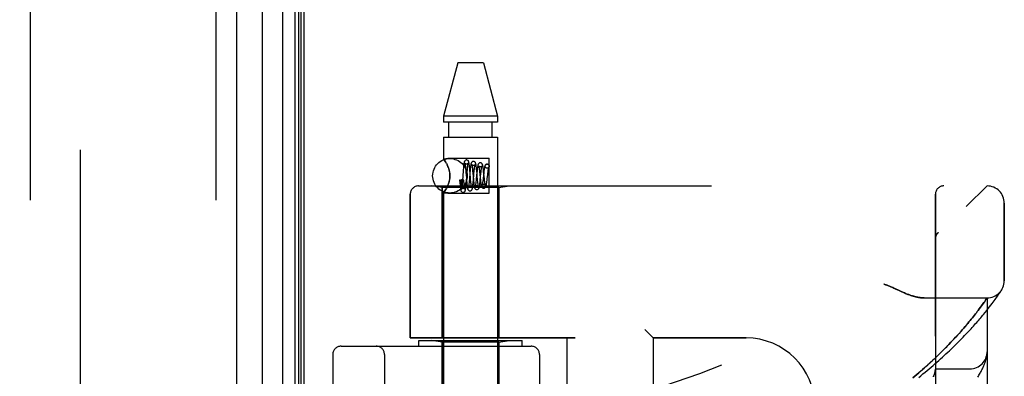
# Model space of a CAD drawing. Header units: inches. Extents: x 0 to 193, y 0 to 125.
# Tile 274 of 278: x 100.04 to 103.62, y 86.95 to 88.24. Entities that reach past the tile are written whole.
import ezdxf

# ---------------------------------------------------------------- set-up
doc = ezdxf.new("R2010")
doc.units = ezdxf.units.IN
doc.header["$LTSCALE"] = 10.635988
doc.header["$MEASUREMENT"] = 0
doc.linetypes.add('HIDDEN', pattern=[0.2, 0.1, -0.1])
doc.layers.get('0').update_dxf_attribs({"linetype": 'CONTINUOUS'})
for name, color, linetype in [('DEFAULT_2', 8, 'HIDDEN'), ('DIMENSIONS', 7, 'CONTINUOUS'), ('LEFTHAND_DOOR_ASSEMBLY', 7, 'CONTINUOUS'), ('RIGHTHAND_DOOR_ASSEMBLY', 7, 'CONTINUOUS')]:
    doc.layers.add(name, color=color, linetype=linetype)
doc.styles.get("Standard").update_dxf_attribs({"font": 'arial.ttf'})
doc.dimstyles.new('DIMSTYLE_1', dxfattribs={"dimtxt": 0.853154, "dimasz": 1.137539, "dimexe": 0.09, "dimexo": 0.07, "dimgap": 0.0375, "dimtad": 0, "dimtih": 1, "dimtoh": 1, "dimzin": 4, "dimdsep": 46, "dimtxsty": 'Standard', "dimblk": '_FILLED', "dimblk1": '_FILLED', "dimblk2": '_FILLED', "dimcen": 0.09, "dimadec": 3, "dimazin": 1, "dimtfac": 1, "dimtdec": 3, "dimtofl": 0, "dimtmove": 0, "dimatfit": 3, "dimldrblk": '_FILLED', "dimfxl": 0, "dimtolj": 1, "dimtzin": 4, "dimarcsym": 0})

# ---------------------------------------------------------------- blocks, each defined once
blk = doc.blocks.new('_FILLED')
at = {"color": 0, "linetype": 'ByBlock'}
blk.add_solid([(0, 0), (-1, 0.2), (-1, -0.2)], dxfattribs=at)
blk = doc.blocks.new('*D12')
at = {"layer": 'DIMENSIONS', "color": 2, "linetype": 'Continuous'}
for p, q in [((100.3818, 91.1657), (95.7712, 91.1657)), ((96.795, 91.1657), (96.795, 62.0188)), ((96.795, 31.1657), (96.795, 60.3125)), ((100.3928, 31.1657), (95.7712, 31.1657))]:
    blk.add_line(p, q, dxfattribs=at)
at = {"layer": 'DIMENSIONS', "color": 2, "linetype": 'Continuous', "xscale": 1.1375387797, "yscale": 1.1375387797, "zscale": 1.1375387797}
for p, rotation in [((96.795, 91.1657), 90), ((96.795, 31.1657), 270)]:
    blk.add_blockref('_FILLED', p, dxfattribs=dict(at, rotation=rotation))
at = {"layer": 'DIMENSIONS', "color": 2, "linetype": 'Continuous', "insert": (96.795, 61.5922), "char_height": 0.85315, "width": 2.981282, "attachment_point": 2, "line_spacing_factor": 0.9}
blk.add_mtext('60.00', dxfattribs=at)

msp = doc.modelspace()

# ---------------------------------------------------------------- linework, layer by layer
at = {"color": 3, "linetype": 'Continuous'}
msp.add_line((101.0741, 31.2697), (101.0741, 91.0617), dxfattribs=at)
at = {"layer": 'DEFAULT_2', "color": 8, "linetype": 'HIDDEN'}
msp.add_line((100.2616, 89.9001), (100.2616, 32.4312), dxfattribs=at)
at = {"layer": 'LEFTHAND_DOOR_ASSEMBLY', "color": 8, "linetype": 'HIDDEN'}
for p, q in [((100.0791, 90.7807), (100.0791, 31.5507)), ((100.7541, 90.7807), (100.7541, 31.5507)), ((101.4893, 87.6419), (103.5531, 87.6419)), ((101.5751, 87.6366), (101.5376, 87.6419)), ((101.5751, 87.6366), (101.5751, 87.0907)), ((101.7811, 87.6366), (101.5751, 87.6366)), ((101.7811, 87.6366), (101.8186, 87.6419)), ((101.7811, 87.6366), (101.7811, 87.0907)), ((101.4593, 87.6119), (101.4593, 87.0907)), ((103.3656, 84.9694), (103.3656, 87.6119)), ((103.6156, 87.2982), (103.6156, 87.5794)), ((103.3759, 87.4732), (103.3757, 87.4731)), ((103.3656, 87.4508), (103.3656, 87.4506)), ((103.2311, 87.2637), (103.2393, 87.26)), ((103.588, 87.2382), (103.5906, 87.2419)), ((103.5906, 87.2419), (103.5929, 87.2453)), ((103.5929, 87.2453), (103.595, 87.2484)), ((103.595, 87.2484), (103.5978, 87.2525)), ((103.5978, 87.2525), (103.6001, 87.2559)), ((103.6001, 87.2559), (103.602, 87.2587)), ((103.602, 87.2587), (103.6038, 87.2616)), ((103.6038, 87.2616), (103.6058, 87.2646)), ((103.6055, 87.2642), (103.6052, 87.2637)), ((103.6055, 87.2642), (103.6058, 87.2646)), ((103.3251, 87.2357), (103.5531, 87.2357)), ((103.5291, 87.2018), (103.5329, 87.207)), ((103.5329, 87.207), (103.5353, 87.2103)), ((103.5353, 87.2103), (103.5387, 87.215)), ((103.5387, 87.215), (103.5418, 87.2194)), ((103.5418, 87.2194), (103.5446, 87.2233)), ((103.5446, 87.2233), (103.5477, 87.2278)), ((103.5477, 87.2278), (103.5531, 87.2357)), ((103.5531, 85.3457), (103.5531, 87.2357)), ((103.562, 87.2032), (103.5667, 87.2092)), ((103.5667, 87.2092), (103.571, 87.2149)), ((103.571, 87.2149), (103.5749, 87.2202)), ((103.5749, 87.2202), (103.5786, 87.2252)), ((103.5786, 87.2252), (103.582, 87.2299)), ((103.582, 87.2299), (103.5851, 87.2342)), ((103.5851, 87.2342), (103.588, 87.2382)), ((103.5036, 87.1686), (103.5073, 87.1732)), ((103.5073, 87.1732), (103.5108, 87.1777)), ((103.5108, 87.1777), (103.5142, 87.1821)), ((103.5142, 87.1821), (103.5174, 87.1863)), ((103.5174, 87.1863), (103.5205, 87.1904)), ((103.5205, 87.1904), (103.5249, 87.1962)), ((103.5249, 87.1962), (103.5291, 87.2018)), ((103.546, 87.183), (103.5517, 87.1901)), ((103.5517, 87.1901), (103.5571, 87.1968)), ((103.5571, 87.1968), (103.562, 87.2032)), ((103.4732, 87.1317), (103.4781, 87.1375)), ((103.4781, 87.1375), (103.4828, 87.1431)), ((103.4828, 87.1431), (103.4873, 87.1485)), ((103.4873, 87.1485), (103.4917, 87.1538)), ((103.4917, 87.1538), (103.4958, 87.1589)), ((103.4958, 87.1589), (103.4998, 87.1638)), ((103.4998, 87.1638), (103.5036, 87.1686)), ((102.3106, 87.1207), (102.3406, 87.0907)), ((103.4389, 87.0931), (103.4453, 87.1001)), ((103.4453, 87.1001), (103.4514, 87.1068)), ((103.4514, 87.1068), (103.4572, 87.1133)), ((103.4572, 87.1133), (103.4627, 87.1196)), ((103.4627, 87.1196), (103.4681, 87.1258)), ((103.4681, 87.1258), (103.4732, 87.1317)), ((102.0581, 87.0907), (101.4593, 87.0907)), ((101.4906, 87.0607), (101.4906, 87.0807)), ((101.4906, 87.0807), (101.8656, 87.0807)), ((101.5751, 87.0754), (101.5376, 87.0807)), ((101.5751, 86.3737), (101.5751, 87.0754)), ((101.7811, 87.0754), (101.5751, 87.0754)), ((101.7811, 87.0754), (101.8186, 87.0807)), ((101.7811, 85.5059), (101.7811, 87.0754)), ((101.8656, 87.0607), (101.8656, 87.0807)), ((102.0281, 87.0907), (102.0281, 85.4907)), ((102.3406, 87.0907), (102.3406, 85.4907)), ((102.6781, 87.0907), (102.3406, 87.0907)), ((103.4217, 87.0748), (103.4288, 87.0823)), ((101.1781, 87.0307), (101.1781, 85.5507)), ((101.2081, 87.0607), (101.8981, 87.0607)), ((101.3656, 85.5507), (101.3656, 87.0307)), ((101.9281, 87.0307), (101.9281, 85.5507)), ((103.5521, 87.0272), (103.5522, 87.0279)), ((103.5522, 87.0279), (103.5523, 87.0287)), ((103.5523, 87.0287), (103.5524, 87.0294)), ((103.5524, 87.0294), (103.5525, 87.0301)), ((103.5525, 87.0307), (103.5526, 87.0314)), ((103.5525, 87.0301), (103.5525, 87.0307)), ((103.5526, 87.0314), (103.5527, 87.0321)), ((103.5527, 87.0321), (103.5528, 87.0328)), ((103.5528, 87.0334), (103.5529, 87.0341)), ((103.5528, 87.0328), (103.5528, 87.0334)), ((103.5529, 87.0348), (103.553, 87.0355)), ((103.5529, 87.0341), (103.5529, 87.0348)), ((103.3656, 86.9782), (103.4906, 86.9782))]:
    msp.add_line(p, q, dxfattribs=at)
for points in [[(103.3676, 87.4615), (103.3674, 87.4609), (103.3672, 87.4604), (103.367, 87.4598), (103.3668, 87.4592), (103.3667, 87.4586), (103.3665, 87.458), (103.3664, 87.4574), (103.3662, 87.4568), (103.3661, 87.4562), (103.366, 87.4556), (103.3659, 87.455), (103.3658, 87.4543), (103.3657, 87.4537), (103.3657, 87.4531), (103.3656, 87.4525), (103.3656, 87.4518), (103.3656, 87.4512), (103.3656, 87.4508)], [(103.3718, 87.4689), (103.3714, 87.4684), (103.3711, 87.4679), (103.3707, 87.4674), (103.3704, 87.4669), (103.3701, 87.4664), (103.3698, 87.4659), (103.3695, 87.4654), (103.3692, 87.4648), (103.3689, 87.4643), (103.3686, 87.4637), (103.3684, 87.4632), (103.3681, 87.4626), (103.3679, 87.4621), (103.3676, 87.4615)], [(103.3718, 87.4689), (103.372, 87.4691), (103.3721, 87.4693), (103.3723, 87.4696), (103.3725, 87.4698), (103.3727, 87.47), (103.3729, 87.4702), (103.3731, 87.4704), (103.3733, 87.4707), (103.3735, 87.4709), (103.3737, 87.4711), (103.3739, 87.4713), (103.3741, 87.4715), (103.3743, 87.4718), (103.3745, 87.472), (103.3747, 87.4722), (103.375, 87.4724), (103.3752, 87.4726), (103.3754, 87.4728), (103.3756, 87.473), (103.3759, 87.4732)], [(103.1781, 87.2857), (103.1801, 87.2851), (103.1822, 87.2844), (103.1843, 87.2838), (103.1864, 87.283), (103.1886, 87.2823), (103.1909, 87.2815), (103.1932, 87.2806), (103.1957, 87.2796), (103.1984, 87.2786), (103.2012, 87.2774), (103.2041, 87.2761), (103.2073, 87.2747), (103.2107, 87.2732), (103.2144, 87.2715)], [(103.2144, 87.2715), (103.2224, 87.2678), (103.2311, 87.2637)], [(103.2393, 87.26), (103.2431, 87.2583), (103.2467, 87.2566), (103.2502, 87.2551), (103.2536, 87.2537), (103.2568, 87.2523), (103.2599, 87.251), (103.263, 87.2498), (103.2659, 87.2487), (103.2687, 87.2476), (103.2715, 87.2466), (103.2742, 87.2457), (103.2768, 87.2448), (103.2794, 87.2439), (103.2819, 87.2431), (103.2843, 87.2424), (103.2867, 87.2417), (103.289, 87.2411), (103.2913, 87.2405), (103.2935, 87.2399), (103.2957, 87.2394), (103.2978, 87.2389), (103.2999, 87.2384), (103.3019, 87.238), (103.3039, 87.2377), (103.3059, 87.2373), (103.3078, 87.237), (103.3097, 87.2367), (103.3115, 87.2365), (103.3133, 87.2363), (103.3151, 87.2361), (103.3168, 87.236), (103.3186, 87.2359), (103.3202, 87.2358), (103.3219, 87.2357), (103.3235, 87.2357), (103.3251, 87.2357)], [(103.3049, 86.9473), (103.3126, 86.9536), (103.3202, 86.9598), (103.3278, 86.966), (103.3352, 86.9722), (103.3426, 86.9784), (103.3498, 86.9845), (103.3569, 86.9907), (103.364, 86.9968), (103.3709, 87.0028), (103.3777, 87.0088), (103.3844, 87.0148), (103.391, 87.0208), (103.3975, 87.0267), (103.4039, 87.0326), (103.4101, 87.0384), (103.4163, 87.0442), (103.4223, 87.0499), (103.4282, 87.0556), (103.4341, 87.0613), (103.4398, 87.0668), (103.4453, 87.0724), (103.4508, 87.0778), (103.4562, 87.0832), (103.4614, 87.0885), (103.4665, 87.0938), (103.4715, 87.099), (103.4764, 87.1041), (103.4812, 87.1092), (103.4859, 87.1142), (103.4905, 87.1191), (103.4949, 87.1239), (103.4993, 87.1287), (103.5035, 87.1333), (103.5076, 87.1379), (103.5116, 87.1425), (103.5155, 87.1469), (103.5193, 87.1512), (103.523, 87.1555), (103.5266, 87.1597), (103.5301, 87.1638), (103.5335, 87.1678), (103.5368, 87.1718), (103.54, 87.1756), (103.546, 87.183)], [(103.2835, 86.9457), (103.2907, 86.9517), (103.2979, 86.9578), (103.3049, 86.9638), (103.3117, 86.9698), (103.3184, 86.9757), (103.325, 86.9814), (103.3313, 86.9871), (103.3375, 86.9927), (103.3434, 86.9981), (103.3492, 87.0034), (103.3548, 87.0086), (103.3602, 87.0136), (103.3654, 87.0186), (103.3705, 87.0234), (103.3754, 87.0282), (103.3802, 87.0328), (103.3849, 87.0374), (103.3894, 87.0419), (103.3939, 87.0463), (103.3982, 87.0506), (103.4023, 87.0548), (103.4064, 87.0589), (103.4104, 87.063), (103.4142, 87.067), (103.4217, 87.0748)], [(103.4288, 87.0823), (103.4323, 87.086), (103.4389, 87.0931)], [(103.5193, 86.9487), (103.5215, 86.9522), (103.5236, 86.9557), (103.5257, 86.9591), (103.5276, 86.9624), (103.5294, 86.9657), (103.5312, 86.9689), (103.5329, 86.9721), (103.5345, 86.9752), (103.5361, 86.9783), (103.5376, 86.9813), (103.539, 86.9844), (103.5403, 86.9874), (103.5416, 86.9903), (103.5428, 86.9933), (103.5439, 86.9962), (103.545, 86.9991), (103.546, 87.0021), (103.547, 87.005), (103.5479, 87.0078), (103.5487, 87.0107), (103.5495, 87.0136), (103.5501, 87.0164), (103.5507, 87.0192), (103.5513, 87.0219), (103.5517, 87.0246), (103.5521, 87.0272)], [(103.553, 87.0355), (103.553, 87.0359), (103.553, 87.0363), (103.553, 87.0366), (103.553, 87.037), (103.553, 87.0374), (103.5531, 87.0377), (103.5531, 87.0381), (103.5531, 87.0385), (103.5531, 87.0388), (103.5531, 87.0392), (103.5531, 87.0396), (103.5531, 87.0399)], [(103.3654, 86.9741), (103.3652, 86.9723), (103.3649, 86.9705), (103.3645, 86.9687), (103.3641, 86.9668), (103.3636, 86.9648), (103.3631, 86.9629), (103.3624, 86.9608), (103.3617, 86.9587), (103.3609, 86.9566), (103.36, 86.9544), (103.3591, 86.9521), (103.3581, 86.9498)], [(103.3656, 86.9772), (103.3656, 86.9769), (103.3656, 86.9766), (103.3656, 86.9762), (103.3655, 86.9759), (103.3655, 86.9755), (103.3655, 86.9751), (103.3654, 86.9746), (103.3654, 86.9741)]]:
    msp.add_lwpolyline(points, dxfattribs=at)
for centre, radius, start, end in [((101.4893, 87.6119), 0.03, 90, 180), ((101.5531, 89.5658), 2.7751, 270, 316.1116), ((103.3956, 87.6119), 0.03, 90, 180), ((103.5531, 87.5794), 0.0625, 0, 90), ((103.5531, 87.2982), 0.0625, 270, 360), ((102.6781, 86.8407), 0.25, 0, 90), ((101.2081, 87.0307), 0.03, 90, 180), ((101.3356, 87.0307), 0.03, 0, 90), ((101.8981, 87.0307), 0.03, 0, 90), ((103.4906, 87.0407), 0.0625, 270, 360)]:
    msp.add_arc(centre, radius, start, end, dxfattribs=at)
at = {"layer": 'RIGHTHAND_DOOR_ASSEMBLY', "color": 7, "linetype": 'Continuous'}
for p, q in [((100.9964, 31.5003), (100.9964, 90.831)), ((101.0398, 90.8221), (101.0398, 31.5092)), ((100.9212, 90.8026), (100.9212, 31.5287)), ((101.0534, 90.8153), (101.0534, 31.516)), ((101.0622, 90.813), (101.0622, 31.5184))]:
    msp.add_line(p, q, dxfattribs=at)
at = {"layer": 'RIGHTHAND_DOOR_ASSEMBLY', "color": 8, "linetype": 'HIDDEN'}
for p, q in [((100.0791, 90.7807), (100.0791, 31.5507)), ((100.7541, 90.7807), (100.7541, 31.5507)), ((101.6316, 88.0887), (101.5801, 87.8946)), ((101.7246, 88.0887), (101.6316, 88.0887)), ((101.7246, 88.0887), (101.7761, 87.8946)), ((101.5801, 87.8946), (101.5801, 87.8737)), ((101.7761, 87.8946), (101.5801, 87.8946)), ((101.7761, 87.8946), (101.7761, 87.8737)), ((101.7761, 87.8737), (101.5801, 87.8737)), ((101.5996, 87.8187), (101.5996, 87.8737)), ((101.7566, 87.8187), (101.7566, 87.8737)), ((101.5801, 87.8187), (101.5801, 87.7401)), ((101.5801, 87.8187), (101.7761, 87.8187)), ((101.7761, 87.8187), (101.7761, 84.9707)), ((101.5801, 87.7401), (101.5961, 87.7422)), ((101.5961, 87.7422), (101.7461, 87.7422)), ((101.7461, 87.6152), (101.7461, 87.7422)), ((101.5804, 87.7397), (101.5801, 87.7401)), ((101.5961, 87.7126), (101.5932, 87.7189)), ((101.6595, 87.7113), (101.6599, 87.7073)), ((101.6599, 87.7073), (101.6603, 87.7029)), ((101.6752, 87.7041), (101.6746, 87.7094)), ((101.7001, 87.7017), (101.6996, 87.7066)), ((101.7385, 87.7062), (101.7372, 87.7063)), ((101.7386, 87.7062), (101.7372, 87.7063)), ((101.74, 87.721), (101.7385, 87.7212)), ((101.7386, 87.7212), (101.74, 87.721)), ((101.6513, 87.6963), (101.6484, 87.6605)), ((101.6517, 87.7017), (101.6513, 87.6963)), ((101.6603, 87.7029), (101.6607, 87.6981)), ((101.6607, 87.6981), (101.6614, 87.6902)), ((101.6614, 87.6902), (101.6629, 87.6727)), ((101.6629, 87.6727), (101.6639, 87.661)), ((101.6633, 87.6591), (101.666, 87.6932)), ((101.666, 87.6932), (101.6666, 87.7006)), ((101.6666, 87.7006), (101.667, 87.7051)), ((101.676, 87.6912), (101.6738, 87.6659)), ((101.6757, 87.6986), (101.6752, 87.7041)), ((101.6766, 87.687), (101.6757, 87.6986)), ((101.6765, 87.6968), (101.676, 87.6912)), ((101.6785, 87.6649), (101.6776, 87.6756)), ((101.6849, 87.7043), (101.6853, 87.7002)), ((101.6853, 87.7002), (101.6858, 87.6959)), ((101.6858, 87.6959), (101.6864, 87.6888)), ((101.6864, 87.6888), (101.6876, 87.6757)), ((101.6876, 87.6757), (101.6887, 87.6647)), ((101.6883, 87.6614), (101.6906, 87.6874)), ((101.6906, 87.6874), (101.6913, 87.6951)), ((101.6913, 87.6951), (101.6917, 87.6999)), ((101.7011, 87.6909), (101.6989, 87.6682)), ((101.7007, 87.6964), (101.7001, 87.7017)), ((101.7017, 87.6852), (101.7007, 87.6964)), ((101.7016, 87.696), (101.7011, 87.6909)), ((101.7025, 87.6767), (101.7017, 87.6852)), ((101.7035, 87.6663), (101.7025, 87.6767)), ((101.711, 87.6921), (101.7118, 87.6843)), ((101.7118, 87.6843), (101.7132, 87.6703)), ((101.7132, 87.6703), (101.7138, 87.6647)), ((101.7134, 87.6644), (101.7156, 87.687)), ((101.7156, 87.687), (101.7161, 87.6921)), ((101.726, 87.6888), (101.7239, 87.6701)), ((101.7257, 87.6944), (101.725, 87.6999)), ((101.7266, 87.6853), (101.7257, 87.6944)), ((101.7276, 87.6762), (101.7266, 87.6853)), ((101.7285, 87.6676), (101.7276, 87.6762)), ((101.7386, 87.6673), (101.7404, 87.6836)), ((101.7404, 87.6836), (101.7409, 87.6886)), ((101.4893, 87.6419), (103.5531, 87.6419)), ((101.5751, 87.6366), (101.5376, 87.6419)), ((101.5751, 87.0907), (101.5751, 87.6366)), ((101.7811, 87.6366), (101.5751, 87.6366)), ((101.5932, 87.6384), (101.5961, 87.6447)), ((101.6386, 87.6621), (101.6391, 87.6562)), ((101.639, 87.6628), (101.6393, 87.6601)), ((101.6391, 87.6562), (101.6396, 87.6506)), ((101.6393, 87.6601), (101.6395, 87.6577)), ((101.6396, 87.6506), (101.64, 87.6454)), ((101.6399, 87.6545), (101.6401, 87.6527)), ((101.6401, 87.6527), (101.6403, 87.6511)), ((101.6451, 87.6446), (101.6452, 87.6452)), ((101.6452, 87.6459), (101.6452, 87.6467)), ((101.6452, 87.6452), (101.6452, 87.6459)), ((101.6453, 87.6503), (101.6454, 87.6516)), ((101.6453, 87.6491), (101.6453, 87.6503)), ((101.6453, 87.648), (101.6453, 87.6491)), ((101.6454, 87.6607), (101.6454, 87.6644)), ((101.6461, 87.6644), (101.6454, 87.6644)), ((101.6454, 87.6575), (101.6454, 87.6607)), ((101.6454, 87.6547), (101.6454, 87.6575)), ((101.6454, 87.6531), (101.6454, 87.6547)), ((101.6454, 87.6516), (101.6454, 87.6531)), ((101.6475, 87.6499), (101.6472, 87.6462)), ((101.6479, 87.654), (101.6475, 87.6499)), ((101.6484, 87.6605), (101.6479, 87.654)), ((101.6541, 87.6559), (101.6536, 87.6622)), ((101.6545, 87.6514), (101.6541, 87.6559)), ((101.6548, 87.6471), (101.6545, 87.6514)), ((101.6552, 87.6433), (101.6548, 87.6471)), ((101.6628, 87.6533), (101.6633, 87.6591)), ((101.6639, 87.661), (101.6643, 87.6555)), ((101.6643, 87.6555), (101.6648, 87.6504)), ((101.6731, 87.6586), (101.6727, 87.6541)), ((101.6738, 87.6659), (101.6731, 87.6586)), ((101.6791, 87.6577), (101.6785, 87.6649)), ((101.6795, 87.6534), (101.6791, 87.6577)), ((101.6799, 87.6494), (101.6795, 87.6534)), ((101.6878, 87.6557), (101.6883, 87.6614)), ((101.6887, 87.6647), (101.6892, 87.6593)), ((101.6892, 87.6593), (101.6898, 87.6541)), ((101.6982, 87.6614), (101.6977, 87.6573)), ((101.6989, 87.6682), (101.6982, 87.6614)), ((101.7039, 87.6616), (101.7035, 87.6663)), ((101.7044, 87.6573), (101.7039, 87.6616)), ((101.7138, 87.6647), (101.7144, 87.6594)), ((101.7239, 87.6701), (101.7234, 87.6654)), ((101.729, 87.6625), (101.7285, 87.6676)), ((101.7811, 87.6366), (101.8186, 87.6419)), ((101.7811, 87.0907), (101.7811, 87.6366)), ((101.4593, 87.0907), (101.4593, 87.6119)), ((101.5801, 87.6172), (101.5801, 84.9707)), ((101.5801, 87.6172), (101.5961, 87.6152)), ((101.5961, 87.6152), (101.7461, 87.6152)), ((103.3656, 87.6119), (103.3656, 84.9694)), ((103.6156, 87.5794), (103.6156, 87.2982)), ((103.3759, 87.4732), (103.3757, 87.4731)), ((103.3656, 87.4506), (103.3656, 87.4508)), ((103.2311, 87.2637), (103.2144, 87.2715)), ((103.2393, 87.26), (103.2311, 87.2637)), ((103.588, 87.2382), (103.5906, 87.2419)), ((103.5906, 87.2419), (103.5929, 87.2453)), ((103.5929, 87.2453), (103.595, 87.2484)), ((103.595, 87.2484), (103.5978, 87.2525)), ((103.5978, 87.2525), (103.6001, 87.2559)), ((103.6001, 87.2559), (103.602, 87.2587)), ((103.602, 87.2587), (103.6038, 87.2616)), ((103.6038, 87.2616), (103.6055, 87.2642)), ((103.3251, 87.2357), (103.5531, 87.2357)), ((103.5329, 87.207), (103.529, 87.2017)), ((103.5364, 87.2119), (103.5329, 87.207)), ((103.5397, 87.2165), (103.5364, 87.2119)), ((103.5427, 87.2207), (103.5397, 87.2165)), ((103.5462, 87.2257), (103.5427, 87.2207)), ((103.549, 87.2297), (103.5462, 87.2257)), ((103.5531, 87.2357), (103.549, 87.2297)), ((103.5531, 87.2357), (103.5531, 85.3457)), ((103.562, 87.2032), (103.5667, 87.2092)), ((103.5667, 87.2092), (103.571, 87.2149)), ((103.571, 87.2149), (103.5749, 87.2202)), ((103.5749, 87.2202), (103.5786, 87.2252)), ((103.5786, 87.2252), (103.582, 87.2299)), ((103.582, 87.2299), (103.5851, 87.2342)), ((103.5851, 87.2342), (103.588, 87.2382)), ((103.5073, 87.1732), (103.5036, 87.1686)), ((103.5108, 87.1777), (103.5073, 87.1732)), ((103.5142, 87.1821), (103.5108, 87.1777)), ((103.5174, 87.1863), (103.5142, 87.1821)), ((103.5205, 87.1904), (103.5174, 87.1863)), ((103.5249, 87.1962), (103.5205, 87.1904)), ((103.529, 87.2017), (103.5249, 87.1962)), ((103.546, 87.183), (103.5517, 87.1901)), ((103.5517, 87.1901), (103.5571, 87.1968)), ((103.5571, 87.1968), (103.562, 87.2032)), ((103.4782, 87.1376), (103.4733, 87.1318)), ((103.4829, 87.1432), (103.4782, 87.1376)), ((103.4874, 87.1486), (103.4829, 87.1432)), ((103.4917, 87.1538), (103.4874, 87.1486)), ((103.4958, 87.1589), (103.4917, 87.1538)), ((103.4998, 87.1638), (103.4958, 87.1589)), ((103.5036, 87.1686), (103.4998, 87.1638)), ((102.3406, 87.0907), (102.3106, 87.1207)), ((103.4454, 87.1002), (103.4391, 87.0933)), ((103.4515, 87.1069), (103.4454, 87.1002)), ((103.4573, 87.1134), (103.4515, 87.1069)), ((103.4628, 87.1197), (103.4573, 87.1134)), ((103.4682, 87.1259), (103.4628, 87.1197)), ((103.4733, 87.1318), (103.4682, 87.1259)), ((101.4593, 87.0907), (102.0581, 87.0907)), ((101.4906, 87.0607), (101.4906, 87.0807)), ((101.4906, 87.0807), (101.8656, 87.0807)), ((101.5751, 87.0754), (101.5376, 87.0807)), ((101.5751, 87.0754), (101.5751, 86.3737)), ((101.7811, 87.0754), (101.5751, 87.0754)), ((101.7811, 87.0754), (101.8186, 87.0807)), ((101.7811, 87.0754), (101.7811, 85.5059)), ((101.8656, 87.0607), (101.8656, 87.0807)), ((102.0281, 87.0907), (102.0281, 85.4907)), ((102.3406, 87.0907), (102.3406, 85.4907)), ((102.3406, 87.0907), (102.6781, 87.0907)), ((103.429, 87.0824), (103.4219, 87.0749)), ((101.1781, 85.5507), (101.1781, 87.0307)), ((101.2081, 87.0607), (101.8981, 87.0607)), ((101.3656, 87.0307), (101.3656, 85.5507)), ((101.9281, 85.5507), (101.9281, 87.0307)), ((103.5521, 87.0272), (103.5522, 87.0279)), ((103.5522, 87.0279), (103.5523, 87.0287)), ((103.5524, 87.0297), (103.5525, 87.0304)), ((103.5525, 87.0304), (103.5526, 87.0311)), ((103.5526, 87.0311), (103.5527, 87.0318)), ((103.5527, 87.0324), (103.5528, 87.0331)), ((103.5527, 87.0318), (103.5527, 87.0324)), ((103.5528, 87.0338), (103.5529, 87.0345)), ((103.5528, 87.0331), (103.5528, 87.0338)), ((103.5529, 87.0345), (103.5529, 87.0352)), ((103.3656, 86.9782), (103.4906, 86.9782))]:
    msp.add_line(p, q, dxfattribs=at)
at = {"layer": 'RIGHTHAND_DOOR_ASSEMBLY', "color": 3, "linetype": 'Continuous'}
msp.add_line((100.8291, 90.7807), (100.8291, 31.5507), dxfattribs=at)
at = {"layer": 'RIGHTHAND_DOOR_ASSEMBLY', "color": 8, "linetype": 'HIDDEN'}
for points in [[(101.5801, 87.7401), (101.5804, 87.7397), (101.5814, 87.7384)], [(101.5903, 87.7244), (101.5875, 87.7292), (101.585, 87.7332), (101.5829, 87.7362), (101.5814, 87.7384)], [(101.5829, 87.7362), (101.585, 87.7332), (101.5875, 87.7292)], [(101.5903, 87.7244), (101.5932, 87.7189), (101.5961, 87.7126)], [(101.5961, 87.6447), (101.5978, 87.649), (101.5993, 87.6534), (101.6006, 87.658), (101.6018, 87.6628), (101.6027, 87.6679), (101.6032, 87.6732), (101.6034, 87.6786), (101.6033, 87.684), (101.6027, 87.6893), (101.6018, 87.6945), (101.6007, 87.6993), (101.5993, 87.7039), (101.5978, 87.7083), (101.5961, 87.7126)], [(101.5961, 87.7126), (101.5986, 87.706), (101.6007, 87.6992), (101.6022, 87.6924), (101.6031, 87.6854), (101.6034, 87.6785), (101.6031, 87.6716), (101.6022, 87.6648), (101.6006, 87.658), (101.5986, 87.6513), (101.5961, 87.6447)], [(101.6635, 87.7362), (101.6626, 87.7361), (101.6607, 87.7356), (101.659, 87.7346), (101.6576, 87.7335), (101.6568, 87.7323), (101.6561, 87.7312), (101.6557, 87.7302), (101.6554, 87.7293), (101.6551, 87.7283), (101.6548, 87.7272), (101.6546, 87.726), (101.6544, 87.7247), (101.6541, 87.7233), (101.6539, 87.7217), (101.6536, 87.72), (101.6534, 87.7181), (101.6532, 87.7161), (101.6529, 87.714), (101.6527, 87.7117), (101.6524, 87.7093), (101.6522, 87.7069), (101.6517, 87.7017)], [(101.6574, 87.7248), (101.6574, 87.7248), (101.6575, 87.7247), (101.6575, 87.7244), (101.6577, 87.7239), (101.6578, 87.7232), (101.658, 87.7224), (101.6581, 87.7215), (101.6583, 87.7204), (101.6585, 87.7192), (101.6587, 87.7179), (101.6589, 87.7164), (101.6591, 87.7148), (101.6593, 87.7131), (101.6595, 87.7113)], [(101.6635, 87.7212), (101.6624, 87.7212), (101.661, 87.7217), (101.6597, 87.7223), (101.6587, 87.7231), (101.6581, 87.7238), (101.6576, 87.7244), (101.6575, 87.7247), (101.6574, 87.7248)], [(101.6746, 87.7094), (101.6744, 87.7119), (101.6741, 87.7143), (101.6739, 87.7165), (101.6736, 87.7185), (101.6734, 87.7204), (101.6731, 87.7221), (101.6729, 87.7237), (101.6726, 87.7251), (101.6724, 87.7264), (101.6721, 87.7275), (101.6719, 87.7286), (101.6716, 87.7296), (101.6712, 87.7305), (101.6708, 87.7315), (101.6701, 87.7326), (101.6692, 87.7337), (101.6679, 87.7348), (101.6662, 87.7357), (101.6643, 87.7361), (101.6635, 87.7362)], [(101.6695, 87.7244), (101.6696, 87.7246), (101.6696, 87.7248), (101.6696, 87.7248), (101.6695, 87.7245), (101.6691, 87.7239), (101.6684, 87.7232), (101.6673, 87.7223), (101.6659, 87.7216), (101.6643, 87.7212), (101.6635, 87.7212)], [(101.667, 87.7051), (101.6674, 87.7092), (101.6676, 87.7111), (101.6678, 87.7129), (101.668, 87.7146), (101.6682, 87.7161), (101.6683, 87.7176), (101.6685, 87.7189), (101.6687, 87.7202), (101.6689, 87.7213), (101.6691, 87.7222), (101.6692, 87.7231), (101.6694, 87.7238), (101.6695, 87.7243), (101.6695, 87.7244)], [(101.6885, 87.7312), (101.6876, 87.7311), (101.6856, 87.7306), (101.6839, 87.7296), (101.6826, 87.7284), (101.6817, 87.7272), (101.681, 87.7261), (101.6806, 87.7251), (101.6803, 87.724), (101.6799, 87.7229), (101.6797, 87.7217), (101.6794, 87.7204), (101.6791, 87.719), (101.6789, 87.7174), (101.6786, 87.7156), (101.6783, 87.7137), (101.6781, 87.7117), (101.6778, 87.7095), (101.6775, 87.7072), (101.6773, 87.7047), (101.677, 87.7022), (101.6765, 87.6968)], [(101.6825, 87.7197), (101.6826, 87.7195), (101.6827, 87.7192), (101.6828, 87.7186), (101.683, 87.718), (101.6831, 87.7171), (101.6833, 87.7162), (101.6835, 87.7151), (101.6837, 87.7139), (101.6839, 87.7126), (101.6841, 87.7111), (101.6843, 87.7096), (101.6845, 87.7079), (101.6847, 87.7061), (101.6849, 87.7043)], [(101.6885, 87.7162), (101.6874, 87.7162), (101.686, 87.7166), (101.6847, 87.7173), (101.6838, 87.718), (101.6831, 87.7187), (101.6827, 87.7193), (101.6825, 87.7196), (101.6825, 87.7197)], [(101.6996, 87.7066), (101.6994, 87.7089), (101.6991, 87.711), (101.6988, 87.7131), (101.6986, 87.7149), (101.6983, 87.7167), (101.6981, 87.7183), (101.6978, 87.7197), (101.6975, 87.7211), (101.6973, 87.7223), (101.697, 87.7234), (101.6967, 87.7244), (101.6963, 87.7254), (101.6958, 87.7265), (101.6951, 87.7276), (101.6942, 87.7288), (101.6928, 87.7299), (101.6911, 87.7307), (101.6893, 87.7311), (101.6885, 87.7312)], [(101.6944, 87.7192), (101.6945, 87.7195), (101.6945, 87.7197), (101.6944, 87.7194), (101.694, 87.7188), (101.6933, 87.7181), (101.6922, 87.7172), (101.6907, 87.7165), (101.6892, 87.7162), (101.6885, 87.7162)], [(101.6917, 87.6999), (101.6922, 87.7042), (101.6924, 87.7062), (101.6926, 87.7081), (101.6928, 87.7098), (101.693, 87.7115), (101.6932, 87.713), (101.6934, 87.7143), (101.6936, 87.7156), (101.6938, 87.7167), (101.694, 87.7176), (101.6942, 87.7184), (101.6943, 87.719), (101.6944, 87.7192)], [(101.7135, 87.7262), (101.7125, 87.7261), (101.7106, 87.7256), (101.7089, 87.7246), (101.7076, 87.7234), (101.7066, 87.7223), (101.706, 87.7211), (101.7055, 87.7199), (101.7051, 87.7186), (101.7047, 87.7172), (101.7043, 87.7155), (101.704, 87.7138), (101.7036, 87.7118), (101.7033, 87.7098), (101.703, 87.7077), (101.7027, 87.7055), (101.7024, 87.7032), (101.7021, 87.7008), (101.7016, 87.696)], [(101.7076, 87.7145), (101.7077, 87.7143), (101.7078, 87.714), (101.708, 87.7134), (101.7081, 87.7126), (101.7083, 87.7117), (101.7085, 87.7106), (101.7088, 87.7094), (101.709, 87.708), (101.7092, 87.7064), (101.7094, 87.7048), (101.7097, 87.703), (101.7099, 87.701), (101.7102, 87.699)], [(101.7135, 87.7112), (101.7125, 87.7112), (101.7111, 87.7116), (101.7099, 87.7122), (101.7089, 87.7129), (101.7082, 87.7136), (101.7078, 87.7142), (101.7077, 87.7145), (101.7076, 87.7145)], [(101.725, 87.6999), (101.7247, 87.7024), (101.7244, 87.7048), (101.7241, 87.7071), (101.7238, 87.7092), (101.7235, 87.7111), (101.7233, 87.7128), (101.723, 87.7144), (101.7227, 87.7158), (101.7224, 87.7171), (101.7221, 87.7183), (101.7217, 87.7194), (101.7213, 87.7204), (101.7209, 87.7215), (101.7201, 87.7226), (101.7192, 87.7238), (101.7178, 87.7249), (101.7161, 87.7257), (101.7142, 87.7261), (101.7135, 87.7262)], [(101.7192, 87.7139), (101.7193, 87.7142), (101.7194, 87.7145), (101.7194, 87.7146), (101.7193, 87.7143), (101.7189, 87.7137), (101.7181, 87.713), (101.717, 87.7121), (101.7156, 87.7115), (101.7141, 87.7112), (101.7135, 87.7112)], [(101.7161, 87.6921), (101.7167, 87.6969), (101.7169, 87.6991), (101.7172, 87.7012), (101.7174, 87.7032), (101.7176, 87.705), (101.7179, 87.7068), (101.7181, 87.7083), (101.7183, 87.7097), (101.7186, 87.711), (101.7188, 87.7121), (101.719, 87.713), (101.7192, 87.7137), (101.7192, 87.7139)], [(101.7385, 87.7212), (101.7376, 87.7211), (101.7357, 87.7206), (101.7339, 87.7196), (101.7325, 87.7184), (101.7316, 87.7172), (101.7309, 87.716), (101.7304, 87.7149), (101.73, 87.7137), (101.7296, 87.7124), (101.7293, 87.7109), (101.7289, 87.7094), (101.7286, 87.7076), (101.7282, 87.7057), (101.7279, 87.7037), (101.7276, 87.7014), (101.7273, 87.6991), (101.7269, 87.6966), (101.7266, 87.6941), (101.726, 87.6888)], [(101.7372, 87.7063), (101.7366, 87.7065), (101.7349, 87.7072), (101.7333, 87.7084), (101.7321, 87.7099), (101.7314, 87.7117), (101.7311, 87.7137), (101.7314, 87.7156), (101.7321, 87.7174), (101.7333, 87.7189), (101.7349, 87.7201), (101.7366, 87.7208), (101.7386, 87.7212)], [(101.7442, 87.7093), (101.7443, 87.7094), (101.7442, 87.7093), (101.7439, 87.7089), (101.7434, 87.7082), (101.7424, 87.7074), (101.741, 87.7067), (101.7393, 87.7062), (101.7385, 87.7062)], [(101.74, 87.721), (101.7406, 87.7208), (101.7423, 87.7201), (101.7439, 87.7189), (101.7451, 87.7174), (101.7458, 87.7156), (101.7461, 87.7137), (101.7458, 87.7117), (101.7451, 87.7099), (101.7439, 87.7084), (101.7423, 87.7072), (101.7406, 87.7065), (101.7386, 87.7062)], [(101.7409, 87.6886), (101.7415, 87.6932), (101.7417, 87.6953), (101.742, 87.6973), (101.7423, 87.6992), (101.7425, 87.7009), (101.7428, 87.7025), (101.743, 87.704), (101.7433, 87.7053), (101.7435, 87.7065), (101.7437, 87.7075), (101.7439, 87.7083), (101.7441, 87.7089), (101.7442, 87.7093), (101.7442, 87.7093)], [(101.6776, 87.6756), (101.6771, 87.6813), (101.6766, 87.687)], [(101.7102, 87.699), (101.7107, 87.6945), (101.711, 87.6921)], [(101.5961, 87.6447), (101.5932, 87.6384), (101.5903, 87.6329), (101.5875, 87.6281), (101.585, 87.6241), (101.5829, 87.6211)], [(101.639, 87.6628), (101.6386, 87.6623), (101.6386, 87.6621)], [(101.6386, 87.6621), (101.6387, 87.6618), (101.6392, 87.6612), (101.64, 87.6608), (101.6412, 87.6604), (101.6427, 87.6601), (101.6443, 87.6599), (101.6461, 87.6598)], [(101.639, 87.6628), (101.6406, 87.6632), (101.6423, 87.6636), (101.6438, 87.664), (101.6454, 87.6644)], [(101.6395, 87.6577), (101.6396, 87.6566), (101.6399, 87.6545)], [(101.64, 87.6454), (101.6403, 87.643), (101.6405, 87.6407), (101.6408, 87.6385), (101.641, 87.6365), (101.6412, 87.6347), (101.6414, 87.633), (101.6417, 87.6314), (101.6419, 87.63), (101.6422, 87.6287), (101.6424, 87.6276), (101.6427, 87.6265), (101.6429, 87.6255), (101.6433, 87.6245), (101.6437, 87.6235), (101.6443, 87.6225), (101.6451, 87.6214), (101.6464, 87.6202), (101.6481, 87.6192), (101.65, 87.6187), (101.651, 87.6186)], [(101.6403, 87.6511), (101.6404, 87.6503), (101.6406, 87.6489)], [(101.6406, 87.6489), (101.6407, 87.6483), (101.6408, 87.6477), (101.6409, 87.6472), (101.641, 87.6466), (101.6411, 87.6462), (101.6412, 87.6457), (101.6412, 87.6453), (101.6413, 87.6448), (101.6414, 87.6445), (101.6415, 87.6441), (101.6415, 87.6437), (101.6416, 87.6434), (101.6417, 87.6431), (101.6417, 87.6428), (101.6418, 87.6425), (101.6419, 87.6423), (101.6419, 87.642), (101.642, 87.6418), (101.6421, 87.6415), (101.6421, 87.6413), (101.6422, 87.6411), (101.6422, 87.6409), (101.6423, 87.6407), (101.6424, 87.6405), (101.6424, 87.6403), (101.6425, 87.6402), (101.6426, 87.64), (101.6426, 87.6398), (101.6427, 87.6397), (101.6428, 87.6395), (101.6428, 87.6394), (101.6429, 87.6393), (101.643, 87.6391), (101.6431, 87.639), (101.6431, 87.6389), (101.6432, 87.6388), (101.6433, 87.6388), (101.6434, 87.6387), (101.6435, 87.6386), (101.6436, 87.6386), (101.6437, 87.6386), (101.6438, 87.6386), (101.6439, 87.6387), (101.6441, 87.6389), (101.6442, 87.639), (101.6443, 87.6392), (101.6444, 87.6394), (101.6444, 87.6396), (101.6445, 87.6397), (101.6445, 87.6399), (101.6445, 87.64), (101.6446, 87.6402), (101.6446, 87.6403), (101.6446, 87.6404), (101.6447, 87.6406), (101.6447, 87.6407), (101.6447, 87.6408), (101.6447, 87.6409), (101.6448, 87.6411), (101.6448, 87.6412), (101.6448, 87.6413), (101.6448, 87.6415), (101.6448, 87.6416), (101.6449, 87.6417), (101.6449, 87.6419), (101.6449, 87.642), (101.6449, 87.6422), (101.6449, 87.6424), (101.645, 87.6425), (101.645, 87.6427), (101.645, 87.6429), (101.645, 87.6431), (101.645, 87.6433), (101.6451, 87.6435), (101.6451, 87.6438), (101.6451, 87.644), (101.6451, 87.6446)], [(101.6472, 87.6462), (101.6468, 87.6427), (101.6466, 87.6411), (101.6465, 87.6396), (101.6463, 87.6382), (101.6461, 87.6369), (101.646, 87.6357), (101.6458, 87.6346), (101.6456, 87.6336), (101.6455, 87.6327), (101.6453, 87.6319), (101.6452, 87.6312), (101.6451, 87.6307), (101.645, 87.6303), (101.645, 87.6302)], [(101.6452, 87.6467), (101.6453, 87.6471), (101.6453, 87.648)], [(101.6536, 87.6622), (101.6533, 87.6627), (101.6526, 87.6633), (101.6514, 87.6638), (101.6498, 87.6641), (101.6481, 87.6643), (101.6461, 87.6644)], [(101.6461, 87.6598), (101.6481, 87.6599), (101.6498, 87.6601), (101.6514, 87.6605), (101.6526, 87.661), (101.6533, 87.6615), (101.6536, 87.6621), (101.6536, 87.6622)], [(101.651, 87.6186), (101.6519, 87.6187), (101.6537, 87.6191), (101.6554, 87.62), (101.6567, 87.6211), (101.6576, 87.6222), (101.6583, 87.6233), (101.6587, 87.6243), (101.6591, 87.6252), (101.6593, 87.6262), (101.6596, 87.6273), (101.6599, 87.6284), (101.6601, 87.6297), (101.6603, 87.6311), (101.6606, 87.6327), (101.6608, 87.6344), (101.6611, 87.6363), (101.6613, 87.6383), (101.6616, 87.6405), (101.6618, 87.6428), (101.662, 87.6453), (101.6623, 87.6479), (101.6628, 87.6533)], [(101.6572, 87.6299), (101.6572, 87.63), (101.6571, 87.6302), (101.657, 87.6305), (101.6569, 87.6311), (101.6568, 87.6317), (101.6566, 87.6325), (101.6565, 87.6334), (101.6563, 87.6345), (101.6561, 87.6357), (101.6559, 87.637), (101.6558, 87.6384), (101.6556, 87.6399), (101.6554, 87.6416), (101.6552, 87.6433)], [(101.6648, 87.6504), (101.6651, 87.6481), (101.6653, 87.6458), (101.6656, 87.6437), (101.6658, 87.6417), (101.6661, 87.6399), (101.6663, 87.6382), (101.6665, 87.6366), (101.6668, 87.6352), (101.667, 87.6339), (101.6673, 87.6327), (101.6676, 87.6316), (101.6678, 87.6306), (101.6682, 87.6296), (101.6686, 87.6286), (101.6692, 87.6275), (101.6701, 87.6264), (101.6714, 87.6252), (101.6732, 87.6242), (101.6751, 87.6237), (101.676, 87.6236)], [(101.6701, 87.6354), (101.67, 87.6352), (101.67, 87.6351), (101.67, 87.6352), (101.6702, 87.6355), (101.6706, 87.636), (101.6712, 87.6367), (101.6722, 87.6375), (101.6735, 87.6382), (101.675, 87.6386), (101.676, 87.6386)], [(101.6727, 87.6541), (101.6722, 87.6501), (101.672, 87.6482), (101.6718, 87.6465), (101.6716, 87.6448), (101.6714, 87.6433), (101.6712, 87.6418), (101.6711, 87.6405), (101.6709, 87.6394), (101.6707, 87.6383), (101.6705, 87.6374), (101.6704, 87.6366), (101.6702, 87.636), (101.6701, 87.6355), (101.6701, 87.6354)], [(101.676, 87.6236), (101.6769, 87.6237), (101.6787, 87.6241), (101.6804, 87.625), (101.6817, 87.6261), (101.6827, 87.6272), (101.6833, 87.6283), (101.6838, 87.6294), (101.6842, 87.6304), (101.6845, 87.6315), (101.6848, 87.6327), (101.685, 87.634), (101.6853, 87.6354), (101.6856, 87.6371), (101.6859, 87.6389), (101.6861, 87.6408), (101.6864, 87.6429), (101.6867, 87.6452), (101.687, 87.6477), (101.6872, 87.6502), (101.6878, 87.6557)], [(101.676, 87.6386), (101.677, 87.6386), (101.6788, 87.6381), (101.6802, 87.6372), (101.6812, 87.6363), (101.6818, 87.6356), (101.682, 87.6352), (101.6821, 87.635), (101.6821, 87.6351)], [(101.6821, 87.6351), (101.6821, 87.6351), (101.682, 87.6353), (101.6819, 87.6358), (101.6817, 87.6364), (101.6816, 87.6371), (101.6814, 87.6379), (101.6813, 87.6389), (101.6811, 87.6401), (101.6809, 87.6413), (101.6807, 87.6427), (101.6805, 87.6442), (101.6803, 87.6459), (101.6801, 87.6476), (101.6799, 87.6494)], [(101.6898, 87.6541), (101.69, 87.6517), (101.6903, 87.6494), (101.6906, 87.6472), (101.6909, 87.6452), (101.6912, 87.6433), (101.6914, 87.6415), (101.6917, 87.6399), (101.692, 87.6385), (101.6923, 87.6371), (101.6927, 87.6359), (101.693, 87.6348), (101.6935, 87.6337), (101.6941, 87.6326), (101.6951, 87.6314), (101.6964, 87.6302), (101.6981, 87.6292), (101.7001, 87.6287), (101.701, 87.6286)], [(101.6952, 87.6406), (101.6951, 87.6404), (101.6951, 87.6402), (101.6951, 87.6403), (101.6953, 87.6406), (101.6957, 87.6411), (101.6963, 87.6418), (101.6973, 87.6426), (101.6986, 87.6432), (101.7, 87.6436), (101.701, 87.6436)], [(101.6977, 87.6573), (101.6973, 87.6535), (101.6971, 87.6518), (101.6969, 87.6502), (101.6967, 87.6486), (101.6965, 87.6472), (101.6963, 87.6459), (101.6961, 87.6447), (101.6959, 87.6437), (101.6957, 87.6427), (101.6955, 87.6419), (101.6954, 87.6412), (101.6952, 87.6407), (101.6952, 87.6406)], [(101.701, 87.6286), (101.7018, 87.6287), (101.7037, 87.6291), (101.7054, 87.63), (101.7068, 87.6311), (101.7077, 87.6323), (101.7084, 87.6335), (101.7089, 87.6346), (101.7093, 87.6358), (101.7097, 87.6371), (101.71, 87.6385), (101.7103, 87.64), (101.7107, 87.6418), (101.711, 87.6438), (101.7113, 87.6459), (101.7116, 87.6483), (101.7119, 87.6507), (101.7122, 87.6533), (101.7125, 87.656), (101.7128, 87.6587), (101.7134, 87.6644)], [(101.701, 87.6436), (101.702, 87.6436), (101.7037, 87.6431), (101.7051, 87.6423), (101.7061, 87.6414), (101.7066, 87.6407), (101.7069, 87.6403), (101.707, 87.6402), (101.707, 87.6402)], [(101.707, 87.6402), (101.7069, 87.6402), (101.7069, 87.6405), (101.7067, 87.641), (101.7066, 87.6416), (101.7064, 87.6424), (101.7062, 87.6433), (101.7061, 87.6444), (101.7059, 87.6456), (101.7057, 87.6469), (101.7054, 87.6483), (101.7052, 87.6499), (101.705, 87.6516), (101.7048, 87.6534), (101.7046, 87.6553), (101.7044, 87.6573)], [(101.7144, 87.6594), (101.7147, 87.6569), (101.7151, 87.6546), (101.7154, 87.6523), (101.7157, 87.6503), (101.716, 87.6483), (101.7163, 87.6465), (101.7166, 87.6449), (101.7169, 87.6435), (101.7172, 87.6421), (101.7176, 87.6409), (101.718, 87.6398), (101.7185, 87.6387), (101.7191, 87.6375), (101.7201, 87.6363), (101.7214, 87.6351), (101.7232, 87.6342), (101.7251, 87.6337), (101.726, 87.6336)], [(101.7203, 87.6458), (101.7203, 87.6456), (101.7202, 87.6454), (101.7202, 87.6454), (101.7204, 87.6457), (101.7208, 87.6462), (101.7215, 87.6469), (101.7225, 87.6477), (101.7238, 87.6483), (101.7254, 87.6486), (101.726, 87.6486)], [(101.7234, 87.6654), (101.7229, 87.661), (101.7226, 87.659), (101.7224, 87.6571), (101.7221, 87.6553), (101.7219, 87.6537), (101.7216, 87.6521), (101.7214, 87.6507), (101.7212, 87.6495), (101.721, 87.6484), (101.7208, 87.6474), (101.7206, 87.6466), (101.7204, 87.646), (101.7203, 87.6458)], [(101.726, 87.6336), (101.7268, 87.6337), (101.7286, 87.6341), (101.7303, 87.6349), (101.7317, 87.636), (101.7326, 87.6372), (101.7334, 87.6383), (101.7339, 87.6393), (101.7343, 87.6404), (101.7346, 87.6415), (101.7349, 87.6426), (101.7352, 87.6439), (101.7355, 87.6454), (101.7358, 87.647), (101.7361, 87.6487), (101.7364, 87.6506), (101.7367, 87.6527), (101.737, 87.6548), (101.7373, 87.6572), (101.7376, 87.6596), (101.738, 87.6621), (101.7386, 87.6673)], [(101.726, 87.6486), (101.7269, 87.6486), (101.7286, 87.6481), (101.7299, 87.6474), (101.7309, 87.6465), (101.7315, 87.6459), (101.7318, 87.6454), (101.7318, 87.6453), (101.7318, 87.6454)], [(101.7318, 87.6454), (101.7318, 87.6454), (101.7317, 87.6458), (101.7315, 87.6464), (101.7313, 87.6472), (101.7311, 87.6482), (101.7309, 87.6494), (101.7306, 87.6508), (101.7304, 87.6523), (101.7301, 87.6541), (101.7299, 87.6559), (101.7296, 87.658), (101.7293, 87.6602), (101.729, 87.6625)], [(101.5814, 87.6189), (101.5804, 87.6176), (101.5801, 87.6172)], [(101.5804, 87.6176), (101.5814, 87.6189), (101.5829, 87.6211), (101.585, 87.6241), (101.5875, 87.6281), (101.5903, 87.6329)], [(101.645, 87.6302), (101.6449, 87.63), (101.6449, 87.63), (101.6449, 87.6301), (101.6451, 87.6304), (101.6455, 87.631), (101.6462, 87.6317), (101.6472, 87.6325), (101.6485, 87.6331), (101.65, 87.6336), (101.651, 87.6336)], [(101.651, 87.6336), (101.652, 87.6336), (101.6538, 87.6331), (101.6552, 87.6322), (101.6563, 87.6313), (101.6568, 87.6306), (101.6571, 87.6301), (101.6572, 87.6299)], [(103.3656, 87.4508), (103.3656, 87.4512), (103.3656, 87.4518), (103.3656, 87.4524), (103.3657, 87.4531), (103.3657, 87.4537), (103.3658, 87.4543), (103.3659, 87.4549), (103.366, 87.4555), (103.3661, 87.4561), (103.3662, 87.4567), (103.3663, 87.4573), (103.3665, 87.4579), (103.3666, 87.4585), (103.3668, 87.4591), (103.367, 87.4597), (103.3672, 87.4602), (103.3674, 87.4608), (103.3676, 87.4614)], [(103.3676, 87.4614), (103.3678, 87.462), (103.3681, 87.4625), (103.3683, 87.4631), (103.3686, 87.4637), (103.3689, 87.4642), (103.3691, 87.4648), (103.3694, 87.4653), (103.3697, 87.4659), (103.3701, 87.4664), (103.3704, 87.4669), (103.3707, 87.4674), (103.3711, 87.4679), (103.3714, 87.4684), (103.3718, 87.4689)], [(103.3759, 87.4732), (103.3756, 87.473), (103.3754, 87.4728), (103.3752, 87.4726), (103.375, 87.4724), (103.3747, 87.4722), (103.3745, 87.472), (103.3743, 87.4718), (103.3741, 87.4715), (103.3739, 87.4713), (103.3737, 87.4711), (103.3735, 87.4709), (103.3733, 87.4707), (103.3731, 87.4705), (103.3729, 87.4702), (103.3727, 87.47), (103.3725, 87.4698), (103.3723, 87.4696), (103.3721, 87.4693), (103.372, 87.4691), (103.3718, 87.4689)], [(103.2144, 87.2715), (103.2108, 87.2732), (103.2073, 87.2747), (103.2042, 87.2761), (103.2012, 87.2774), (103.1984, 87.2786), (103.1957, 87.2796), (103.1932, 87.2806), (103.1909, 87.2815), (103.1886, 87.2823), (103.1864, 87.283), (103.1843, 87.2838), (103.1822, 87.2844), (103.1801, 87.2851), (103.1781, 87.2857)], [(103.3251, 87.2357), (103.3235, 87.2357), (103.3219, 87.2357), (103.3202, 87.2358), (103.3186, 87.2359), (103.3168, 87.236), (103.3151, 87.2361), (103.3133, 87.2363), (103.3115, 87.2365), (103.3097, 87.2367), (103.3078, 87.237), (103.3059, 87.2373), (103.3039, 87.2377), (103.3019, 87.238), (103.2999, 87.2384), (103.2978, 87.2389), (103.2957, 87.2394), (103.2935, 87.2399), (103.2913, 87.2405), (103.289, 87.2411), (103.2867, 87.2417), (103.2843, 87.2424), (103.2819, 87.2431), (103.2794, 87.2439), (103.2768, 87.2448), (103.2742, 87.2457), (103.2715, 87.2466), (103.2688, 87.2476), (103.2659, 87.2487), (103.263, 87.2498), (103.2599, 87.251), (103.2568, 87.2523), (103.2536, 87.2537), (103.2502, 87.2551), (103.2467, 87.2566), (103.2431, 87.2583), (103.2393, 87.26)], [(103.3048, 86.9473), (103.3126, 86.9535), (103.3202, 86.9598), (103.3278, 86.966), (103.3352, 86.9722), (103.3425, 86.9784), (103.3498, 86.9845), (103.3569, 86.9906), (103.3639, 86.9967), (103.3709, 87.0028), (103.3777, 87.0088), (103.3844, 87.0148), (103.391, 87.0208), (103.3975, 87.0267), (103.4038, 87.0326), (103.4101, 87.0384), (103.4162, 87.0442), (103.4223, 87.0499), (103.4282, 87.0556), (103.434, 87.0612), (103.4397, 87.0668), (103.4453, 87.0723), (103.4508, 87.0778), (103.4561, 87.0832), (103.4614, 87.0885), (103.4665, 87.0938), (103.4715, 87.099), (103.4764, 87.1041), (103.4812, 87.1092), (103.4859, 87.1141), (103.4905, 87.119), (103.4949, 87.1239), (103.4993, 87.1286), (103.5035, 87.1333), (103.5076, 87.1379), (103.5116, 87.1424), (103.5155, 87.1469), (103.5193, 87.1512), (103.523, 87.1555), (103.5266, 87.1597), (103.5301, 87.1638), (103.5335, 87.1678), (103.5368, 87.1717), (103.54, 87.1756), (103.546, 87.183)], [(103.4219, 87.0749), (103.4144, 87.0672), (103.4106, 87.0632), (103.4066, 87.0591), (103.4025, 87.055), (103.3984, 87.0508), (103.3941, 87.0465), (103.3897, 87.0421), (103.3851, 87.0376), (103.3805, 87.0331), (103.3757, 87.0284), (103.3708, 87.0237), (103.3657, 87.0189), (103.3605, 87.0139), (103.3551, 87.0089), (103.3495, 87.0037), (103.3438, 86.9984), (103.3379, 86.993), (103.3317, 86.9875), (103.3254, 86.9818), (103.3189, 86.9761), (103.3122, 86.9702), (103.3054, 86.9642), (103.2984, 86.9582), (103.2912, 86.9522), (103.284, 86.9461)], [(103.4391, 87.0933), (103.4324, 87.0861), (103.429, 87.0824)], [(103.5193, 86.9487), (103.5215, 86.9522), (103.5236, 86.9557), (103.5257, 86.9591), (103.5276, 86.9624), (103.5295, 86.9657), (103.5312, 86.9689), (103.5329, 86.9721), (103.5345, 86.9752), (103.5361, 86.9783), (103.5376, 86.9813), (103.539, 86.9844), (103.5403, 86.9874), (103.5416, 86.9903), (103.5428, 86.9933), (103.5439, 86.9962), (103.545, 86.9991), (103.546, 87.0021), (103.547, 87.005), (103.5479, 87.0079), (103.5487, 87.0107), (103.5495, 87.0136), (103.5501, 87.0164), (103.5507, 87.0192), (103.5513, 87.0219), (103.5517, 87.0246), (103.5521, 87.0272)], [(103.5523, 87.0287), (103.5523, 87.029), (103.5524, 87.0297)], [(103.5529, 87.0352), (103.553, 87.0355), (103.553, 87.0359), (103.553, 87.0363), (103.553, 87.0366), (103.553, 87.037), (103.553, 87.0374), (103.5531, 87.0377), (103.5531, 87.0381), (103.5531, 87.0385), (103.5531, 87.0389), (103.5531, 87.0392), (103.5531, 87.0396)], [(103.3581, 86.9498), (103.3591, 86.9521), (103.36, 86.9544), (103.3609, 86.9566), (103.3617, 86.9587), (103.3624, 86.9608), (103.3631, 86.9629), (103.3636, 86.9648), (103.3641, 86.9668), (103.3645, 86.9687), (103.3649, 86.9705), (103.3652, 86.9723), (103.3654, 86.9741)], [(103.3654, 86.9741), (103.3654, 86.9746), (103.3655, 86.9751), (103.3655, 86.9755), (103.3655, 86.9759), (103.3656, 86.9762), (103.3656, 86.9766), (103.3656, 86.9769), (103.3656, 86.9772)]]:
    msp.add_lwpolyline(points, dxfattribs=at)
msp.add_circle((101.6031, 87.6787), 0.0625, dxfattribs=at)
for centre, radius, start, end in [((101.4893, 87.6119), 0.03, 90, 180), ((101.5531, 89.5658), 2.7751, 270, 316.1116), ((103.3956, 87.6119), 0.03, 90, 180), ((103.5531, 87.5794), 0.0625, 0, 90), ((103.5531, 87.2982), 0.0625, 270, 360), ((102.6781, 86.8407), 0.25, 0, 90), ((101.2081, 87.0307), 0.03, 90, 180), ((101.3356, 87.0307), 0.03, 0, 90), ((101.8981, 87.0307), 0.03, 0, 90), ((103.4906, 87.0407), 0.0625, 270, 360)]:
    msp.add_arc(centre, radius, start, end, dxfattribs=at)

# ---------------------------------------------------------------- dimensions: what is measured, and where the dimension line sits
at = {"layer": 'DIMENSIONS', "color": 2, "linetype": 'Continuous'}
dim = msp.add_linear_dim(base=(96.795, 91.1657), p1=(100.4628, 31.1657), p2=(100.4518, 91.1657), angle=90, dimstyle='DIMSTYLE_1', dxfattribs=at)
dim.commit()
dim.dimension.update_dxf_attribs({"geometry": '*D12', "text_midpoint": (96.7885, 61.1609), "dimtype": 160})

doc.saveas('drawing.dxf')
